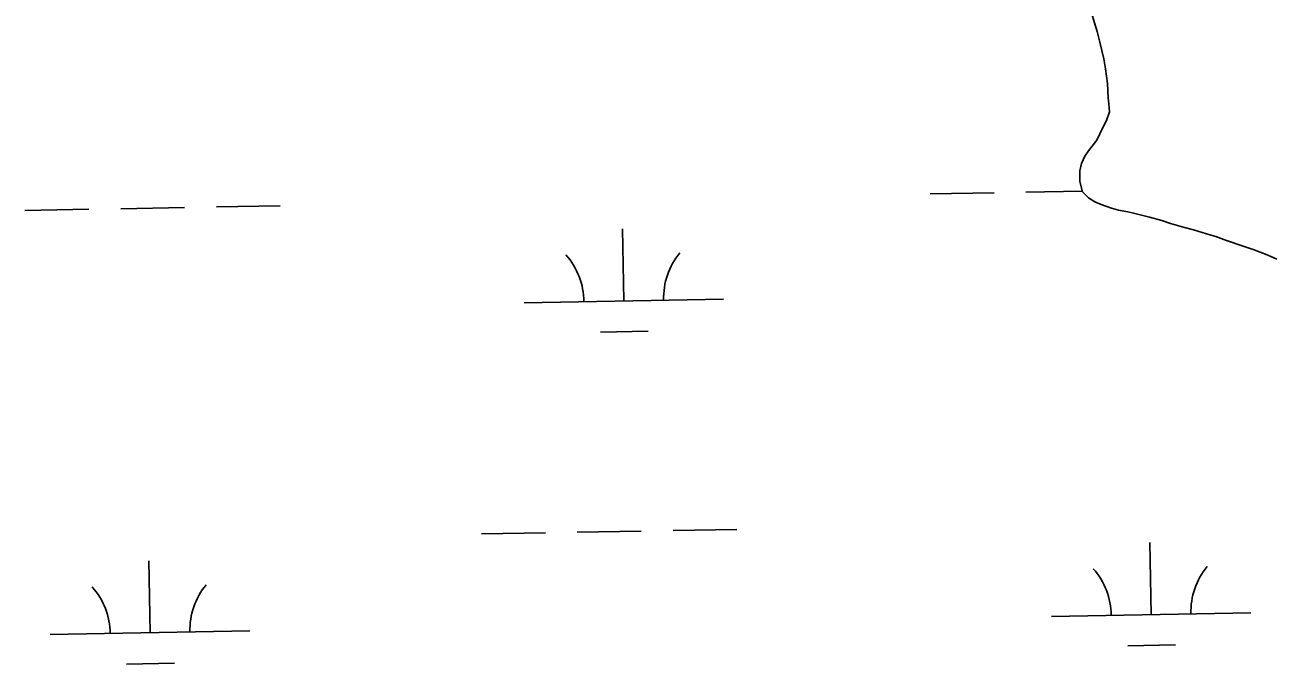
# Model space of a CAD drawing. Extents: x 3925854 to 3964121, y 224593 to 250589.
# Drawn here: x 3951739 to 3952365, y 230940 to 231260 of the extents above; entities that cross this region are included whole.
import ezdxf

# ---------------------------------------------------------------- set-up
doc = ezdxf.new("R2010")
doc.units = 0
doc.layers.add('V-TOPO-SHOR', color=7, linetype='Continuous')
doc.layers.add('V-WETL-SWMP', color=7, linetype='Continuous')

msp = doc.modelspace()

# ---------------------------------------------------------------- linework, layer by layer
at = {"layer": 'V-TOPO-SHOR'}
msp.add_lwpolyline([(3952274.086, 231265.076), (3952276.648, 231256.923), (3952278.032, 231251.487), (3952280.01, 231243.14), (3952280.809, 231238.089), (3952281.813, 231230.903), (3952282.232, 231223.715), (3952282.439, 231220.606), (3952282.847, 231216.721), (3952281.311, 231212.244), (3952279.576, 231208.737), (3952276.494, 231202.505), (3952272.242, 231197.045), (3952270.504, 231194.512), (3952268.771, 231190.811), (3952268.009, 231187.117), (3952268.034, 231181.675), (3952269.222, 231176.627), (3952272.343, 231173.53), (3952275.462, 231171.601), (3952278.577, 231170.254), (3952283.832, 231168.332), (3952287.334, 231167.376), (3952292.001, 231166.618), (3952294.922, 231165.854), (3952299.589, 231164.71), (3952302.897, 231163.946), (3952309.125, 231162.223), (3952313.405, 231160.687), (3952320.409, 231158.774), (3952324.884, 231157.628), (3952331.501, 231155.518), (3952336.173, 231154.179), (3952341.428, 231152.258), (3952349.796, 231149.378), (3952354.859, 231147.652), (3952361.867, 231144.961), (3952366.733, 231142.843)], dxfattribs=at)
at = {"layer": 'V-WETL-SWMP'}
for p, q in [((3952274.086, 231265.075), (3952276.647, 231256.923)), ((3952276.647, 231256.923), (3952278.031, 231251.488)), ((3952278.031, 231251.488), (3952280.011, 231243.139)), ((3952280.011, 231243.139), (3952280.81, 231238.09)), ((3952280.81, 231238.09), (3952281.813, 231230.903)), ((3952281.813, 231230.903), (3952282.233, 231223.714)), ((3952282.233, 231223.714), (3952282.44, 231220.606)), ((3952282.846, 231216.721), (3952281.31, 231212.244)), ((3952282.44, 231220.606), (3952282.846, 231216.721)), ((3952281.31, 231212.244), (3952279.576, 231208.738)), ((3952279.576, 231208.738), (3952276.494, 231202.506)), ((3952276.494, 231202.506), (3952272.242, 231197.046)), ((3952270.504, 231194.512), (3952268.771, 231190.812)), ((3952272.242, 231197.046), (3952270.504, 231194.512)), ((3952268.771, 231190.812), (3952268.009, 231187.116)), ((3952268.009, 231187.116), (3952268.033, 231181.675)), ((3952268.033, 231181.675), (3952269.221, 231176.627)), ((3952192.982, 231175.527), (3952224.977, 231176.108)), ((3952240.974, 231176.399), (3952269.154, 231176.912)), ((3952269.221, 231176.627), (3952272.343, 231173.531)), ((3952272.343, 231173.531), (3952275.461, 231171.601)), ((3951739.149, 231167.274), (3951771.144, 231167.856)), ((3951787.141, 231168.147), (3951819.136, 231168.729)), ((3951835.133, 231169.02), (3951867.128, 231169.602)), ((3952275.461, 231171.601), (3952278.577, 231170.254)), ((3952278.577, 231170.254), (3952283.832, 231168.333)), ((3952283.832, 231168.333), (3952287.335, 231167.376)), ((3952287.335, 231167.376), (3952292.002, 231166.619)), ((3952292.002, 231166.619), (3952294.921, 231165.854)), ((3952294.921, 231165.854), (3952299.59, 231164.709)), ((3952299.59, 231164.709), (3952302.897, 231163.945)), ((3952302.897, 231163.945), (3952309.124, 231162.223)), ((3952309.124, 231162.223), (3952313.406, 231160.687)), ((3952313.406, 231160.687), (3952320.41, 231158.774)), ((3952039.338, 231121.982), (3952038.684, 231157.977)), ((3952320.41, 231158.774), (3952324.885, 231157.627)), ((3952324.885, 231157.627), (3952331.502, 231155.518)), ((3952331.502, 231155.518), (3952336.172, 231154.178)), ((3952336.172, 231154.178), (3952341.428, 231152.257)), ((3952341.428, 231152.257), (3952349.797, 231149.378)), ((3952349.797, 231149.378), (3952354.858, 231147.651)), ((3952354.858, 231147.651), (3952361.866, 231144.96)), ((3952361.866, 231144.96), (3952366.733, 231142.843)), ((3951989.347, 231121.073), (3952089.33, 231122.891)), ((3952027.621, 231106.336), (3952051.617, 231106.772)), ((3951968.041, 231005.235), (3952000.036, 231005.817)), ((3952016.033, 231006.108), (3952048.028, 231006.689)), ((3952064.025, 231006.98), (3952096.02, 231007.562)), ((3952303.674, 230964.9), (3952303.019, 231000.894)), ((3951801.849, 230955.775), (3951801.194, 230991.769)), ((3952253.682, 230963.991), (3952353.666, 230965.809)), ((3951751.857, 230954.866), (3951851.84, 230956.684)), ((3952291.956, 230949.254), (3952315.952, 230949.69)), ((3951790.131, 230940.129), (3951814.127, 230940.565))]:
    msp.add_line(p, q, dxfattribs=at)
for centre, start, end in [((3951984.096, 231121.453), 0.269879, 41.813537), ((3952094.563, 231123.462), 140.269876, 181.813534), ((3952248.431, 230964.371), 0.269879, 41.813537), ((3952358.899, 230966.379), 140.269876, 181.813534), ((3951746.606, 230955.246), 0.269879, 41.813537), ((3951857.074, 230957.254), 140.269876, 181.813534)]:
    msp.add_arc(centre, 35.246, start, end, dxfattribs=at)

doc.saveas('drawing.dxf')
